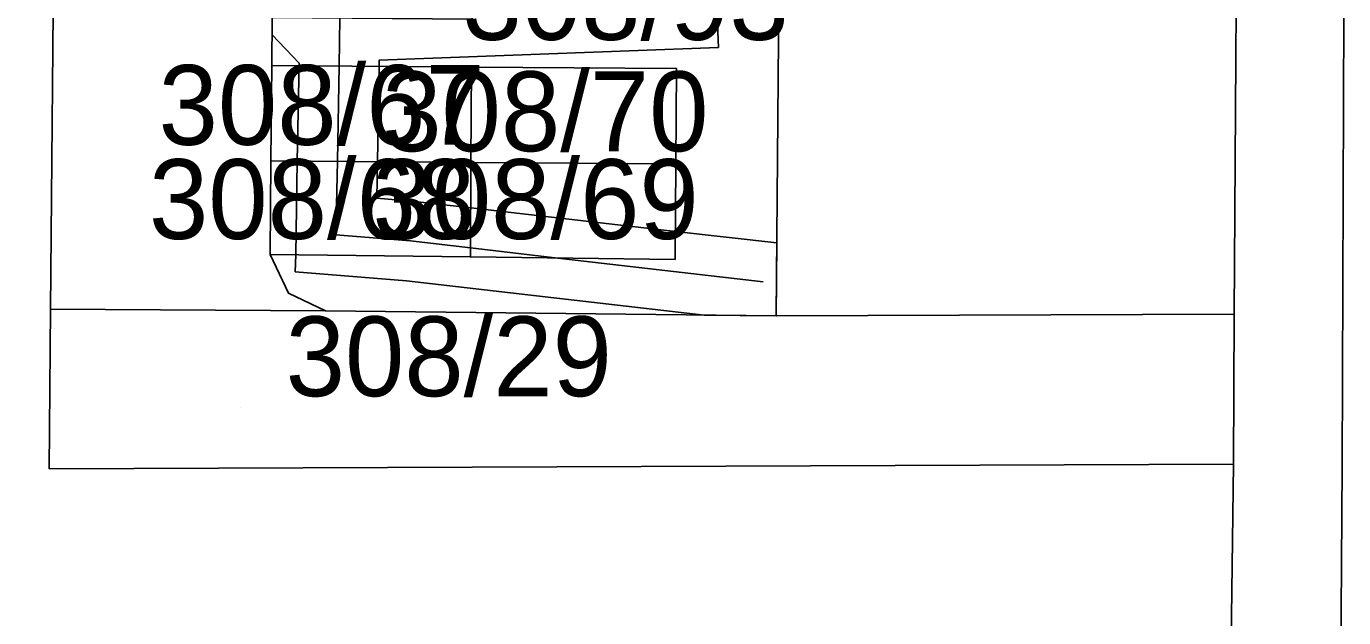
# Model space of a CAD drawing. Extents: x -263423 to -261326, y -1240067 to -1237864.
# Drawn here: x -263139.93 to -263106.91, y -1239228.86 to -1239214.04 of the extents above; entities that cross this region are included whole.
import ezdxf

# ---------------------------------------------------------------- set-up
doc = ezdxf.new("R2010")
doc.units = 0
for name, color, linetype in [('body_kn', 7, 'Continuous'), ('kladpar_druhypozemkov', 7, 'Continuous'), ('kladpar_hranice', 7, 'Continuous'), ('kladpar_parcelnecisla', 7, 'Continuous'), ('kladpar_plochy', 7, 'Continuous'), ('tarchy_linie', 7, 'Continuous'), ('zappar_hrandruhpozemk', 7, 'Continuous')]:
    doc.layers.add(name, color=color, linetype=linetype)

msp = doc.modelspace()

# ---------------------------------------------------------------- linework, layer by layer
at = {"layer": 'body_kn'}
for p, q in [((-263133.77, -1239214.25), (-263133.77, -1239214.25)), ((-263122.58, -1239214.57), (-263122.58, -1239214.57)), ((-263133.78, -1239215.02), (-263133.78, -1239215.02)), ((-263133.78, -1239215.02), (-263133.78, -1239215.02)), ((-263133.09, -1239214.96), (-263133.09, -1239214.96)), ((-263132.09, -1239215.03), (-263132.09, -1239215.03)), ((-263131.09, -1239214.89), (-263131.09, -1239214.89)), ((-263131.09, -1239215.04), (-263131.09, -1239215.04)), ((-263128.77, -1239215.06), (-263128.77, -1239215.06)), ((-263128.77, -1239215.06), (-263128.77, -1239215.06)), ((-263123.63, -1239215.1), (-263123.63, -1239215.1)), ((-263133.8, -1239217.41), (-263133.8, -1239217.41)), ((-263133.8, -1239217.41), (-263133.8, -1239217.41)), ((-263133.14, -1239217.42), (-263133.14, -1239217.42)), ((-263132.13, -1239217.42), (-263132.13, -1239217.42)), ((-263131.13, -1239217.43), (-263131.13, -1239217.43)), ((-263128.79, -1239217.45), (-263128.79, -1239217.45)), ((-263128.79, -1239217.45), (-263128.79, -1239217.45)), ((-263123.65, -1239217.49), (-263123.65, -1239217.49)), ((-263131.15, -1239218.35), (-263131.15, -1239218.35)), ((-263130.2, -1239218.43), (-263130.2, -1239218.43)), ((-263128.79, -1239218.59), (-263128.79, -1239218.59)), ((-263132.17, -1239219.27), (-263132.17, -1239219.27)), ((-263130.3, -1239219.42), (-263130.3, -1239219.42)), ((-263123.66, -1239219.18), (-263123.66, -1239219.18)), ((-263121.12, -1239219.47), (-263121.12, -1239219.47)), ((-263133.82, -1239219.76), (-263133.82, -1239219.76)), ((-263133.18, -1239219.77), (-263133.18, -1239219.77)), ((-263128.8, -1239219.59), (-263128.8, -1239219.59)), ((-263128.8, -1239219.82), (-263128.8, -1239219.82)), ((-263126.61, -1239219.85), (-263126.61, -1239219.85)), ((-263123.67, -1239219.88), (-263123.67, -1239219.88)), ((-263133.19, -1239220.19), (-263133.19, -1239220.19)), ((-263130.4, -1239220.42), (-263130.4, -1239220.42)), ((-263121.46, -1239220.44), (-263121.46, -1239220.44)), ((-263133.36, -1239220.73), (-263133.36, -1239220.73)), ((-263139.33, -1239221.13), (-263139.33, -1239221.13)), ((-263132.43, -1239221.17), (-263132.43, -1239221.17)), ((-263122.94, -1239221.28), (-263122.94, -1239221.28)), ((-263121.13, -1239221.3), (-263121.13, -1239221.3)), ((-263109.65, -1239221.25), (-263109.65, -1239221.25)), ((-263109.65, -1239221.25), (-263109.65, -1239221.25)), ((-263109.67, -1239225.01), (-263109.67, -1239225.01)), ((-263109.67, -1239225.01), (-263109.67, -1239225.01)), ((-263106.94, -1239225.07), (-263106.94, -1239225.07)), ((-263139.36, -1239225.13), (-263139.36, -1239225.13))]:
    msp.add_line(p, q, dxfattribs=at)
at = {"layer": 'kladpar_druhypozemkov'}
for p, q in [((-263133.3, -1239216.16), (-263133.3, -1239216.16)), ((-263128.11, -1239215.96), (-263128.11, -1239215.96)), ((-263133.15, -1239218.61), (-263133.15, -1239218.61)), ((-263128.25, -1239218.56), (-263128.25, -1239218.56)), ((-263134.57, -1239223.6), (-263134.57, -1239223.6))]:
    msp.add_line(p, q, dxfattribs=at)
at = {"layer": 'kladpar_hranice'}
for points in [[(-263109.94, -1239245.97), (-263109.67, -1239225.01), (-263109.65, -1239221.25), (-263109.56, -1239207.16), (-263109.54, -1239204.81), (-263109.49, -1239191.74), (-263109.45, -1239177.44), (-263109.44, -1239175.46), (-263109.41, -1239167.25), (-263109.38, -1239162.9), (-263109.29, -1239148.8), (-263109.23, -1239138.98), (-263109.22, -1239136.74), (-263109.18, -1239130.59), (-263109.17, -1239129.29), (-263109.11, -1239122.06), (-263109.09, -1239120.08), (-263108.99, -1239107.41), (-263108.91, -1239098.07), (-263106.26, -1239098.89)], [(-263109.49, -1239191.74), (-263109.54, -1239204.81), (-263109.56, -1239207.16), (-263109.65, -1239221.25), (-263121.13, -1239221.3), (-263121.02, -1239207.43), (-263123.56, -1239207.42), (-263124.02, -1239207.42), (-263124.03, -1239210.07), (-263128.73, -1239210.05), (-263128.72, -1239207.96), (-263128.71, -1239205.56), (-263128.71, -1239204.75), (-263123.54, -1239204.77), (-263121.01, -1239204.78), (-263120.91, -1239191.08), (-263117.47, -1239191.07), (-263117.47, -1239191.68), (-263109.49, -1239191.74)], [(-263109.67, -1239225.01), (-263109.94, -1239245.97), (-263139.94, -1239245.69), (-263143.91, -1239245.67), (-263152.04, -1239245.64), (-263156.06, -1239245.62), (-263156.8, -1239245.62), (-263155.9, -1239221.05), (-263155.67, -1239214.9), (-263155.53, -1239210.69), (-263155.33, -1239204.65), (-263154.93, -1239204.65), (-263139.19, -1239204.71), (-263139.24, -1239210.86), (-263139.33, -1239221.13), (-263139.36, -1239225.13), (-263109.67, -1239225.01)], [(-263133.77, -1239213.82), (-263128.76, -1239213.86), (-263128.75, -1239212.43), (-263123.61, -1239212.47), (-263123.56, -1239207.42), (-263121.02, -1239207.43), (-263121.13, -1239221.3), (-263132.43, -1239221.17), (-263133.36, -1239220.73), (-263133.82, -1239219.76), (-263128.8, -1239219.82), (-263123.67, -1239219.88), (-263123.65, -1239217.49), (-263123.63, -1239215.1), (-263128.77, -1239215.06), (-263133.78, -1239215.02), (-263133.77, -1239213.82)], [(-263133.77, -1239213.82), (-263133.78, -1239215.02), (-263133.8, -1239217.41), (-263133.82, -1239219.76), (-263133.36, -1239220.73), (-263132.43, -1239221.17), (-263139.33, -1239221.13), (-263139.24, -1239210.86)], [(-263133.78, -1239215.02), (-263128.77, -1239215.06), (-263128.79, -1239217.45), (-263133.8, -1239217.41), (-263133.78, -1239215.02)], [(-263128.77, -1239215.06), (-263123.63, -1239215.1), (-263123.65, -1239217.49), (-263128.79, -1239217.45), (-263128.77, -1239215.06)], [(-263133.8, -1239217.41), (-263128.79, -1239217.45), (-263128.8, -1239219.82), (-263133.82, -1239219.76), (-263133.8, -1239217.41)], [(-263128.79, -1239217.45), (-263123.65, -1239217.49), (-263123.67, -1239219.88), (-263128.8, -1239219.82), (-263128.79, -1239217.45)], [(-263109.65, -1239221.25), (-263109.67, -1239225.01), (-263139.36, -1239225.13), (-263139.33, -1239221.13), (-263132.43, -1239221.17), (-263121.13, -1239221.3), (-263109.65, -1239221.25)]]:
    msp.add_lwpolyline(points, dxfattribs=at)
at = {"layer": 'kladpar_plochy'}
for points in [[(-263109.94, -1239245.97), (-263109.67, -1239225.01), (-263109.65, -1239221.25), (-263109.56, -1239207.16), (-263109.54, -1239204.81), (-263109.49, -1239191.74), (-263109.45, -1239177.44), (-263109.44, -1239175.46), (-263109.41, -1239167.25), (-263109.38, -1239162.9), (-263109.29, -1239148.8), (-263109.23, -1239138.98), (-263109.22, -1239136.74), (-263109.18, -1239130.59), (-263109.17, -1239129.29), (-263109.11, -1239122.06), (-263109.09, -1239120.08), (-263108.99, -1239107.41), (-263108.91, -1239098.07), (-263106.26, -1239098.89)], [(-263133.77, -1239213.82), (-263133.78, -1239215.02), (-263133.8, -1239217.41), (-263133.82, -1239219.76), (-263133.36, -1239220.73), (-263132.43, -1239221.17), (-263139.33, -1239221.13), (-263139.24, -1239210.86)]]:
    msp.add_lwpolyline(points, dxfattribs=at)
for points in [[(-263109.49, -1239191.74), (-263109.54, -1239204.81), (-263109.56, -1239207.16), (-263109.65, -1239221.25), (-263121.13, -1239221.3), (-263121.02, -1239207.43), (-263123.56, -1239207.42), (-263124.02, -1239207.42), (-263124.03, -1239210.07), (-263128.73, -1239210.05), (-263128.72, -1239207.96), (-263128.71, -1239205.56), (-263128.71, -1239204.75), (-263123.54, -1239204.77), (-263121.01, -1239204.78), (-263120.91, -1239191.08), (-263117.47, -1239191.07), (-263117.47, -1239191.68)], [(-263109.67, -1239225.01), (-263109.94, -1239245.97), (-263139.94, -1239245.69), (-263143.91, -1239245.67), (-263152.04, -1239245.64), (-263156.06, -1239245.62), (-263156.8, -1239245.62), (-263155.9, -1239221.05), (-263155.67, -1239214.9), (-263155.53, -1239210.69), (-263155.33, -1239204.65), (-263154.93, -1239204.65), (-263139.19, -1239204.71), (-263139.24, -1239210.86), (-263139.33, -1239221.13), (-263139.36, -1239225.13)], [(-263133.77, -1239213.82), (-263128.76, -1239213.86), (-263128.75, -1239212.43), (-263123.61, -1239212.47), (-263123.56, -1239207.42), (-263121.02, -1239207.43), (-263121.13, -1239221.3), (-263132.43, -1239221.17), (-263133.36, -1239220.73), (-263133.82, -1239219.76), (-263128.8, -1239219.82), (-263123.67, -1239219.88), (-263123.65, -1239217.49), (-263123.63, -1239215.1), (-263128.77, -1239215.06), (-263133.78, -1239215.02)], [(-263133.78, -1239215.02), (-263128.77, -1239215.06), (-263128.79, -1239217.45), (-263133.8, -1239217.41)], [(-263128.77, -1239215.06), (-263123.63, -1239215.1), (-263123.65, -1239217.49), (-263128.79, -1239217.45)], [(-263133.8, -1239217.41), (-263128.79, -1239217.45), (-263128.8, -1239219.82), (-263133.82, -1239219.76)], [(-263128.79, -1239217.45), (-263123.65, -1239217.49), (-263123.67, -1239219.88), (-263128.8, -1239219.82)], [(-263109.65, -1239221.25), (-263109.67, -1239225.01), (-263139.36, -1239225.13), (-263139.33, -1239221.13), (-263132.43, -1239221.17), (-263121.13, -1239221.3)]]:
    msp.add_lwpolyline(points, close=True, dxfattribs=at)
at = {"layer": 'tarchy_linie'}
for points in [[(-263131.88, -1239204.03), (-263131.91, -1239205.53), (-263131.95, -1239207.93), (-263132, -1239210.33), (-263132.07, -1239213.83), (-263132.09, -1239215.03), (-263132.13, -1239217.42), (-263132.17, -1239219.27), (-263130.3, -1239219.42), (-263128.8, -1239219.59), (-263126.61, -1239219.85), (-263121.46, -1239220.44)], [(-263122.66, -1239212.57), (-263122.58, -1239214.57), (-263131.09, -1239214.89), (-263131.09, -1239215.04), (-263131.13, -1239217.43), (-263131.15, -1239218.35), (-263130.2, -1239218.43), (-263128.79, -1239218.59), (-263123.66, -1239219.18), (-263121.12, -1239219.47), (-263121.13, -1239221.3), (-263122.94, -1239221.28), (-263130.4, -1239220.42), (-263133.19, -1239220.19), (-263133.18, -1239219.77), (-263133.14, -1239217.42), (-263133.09, -1239214.96), (-263133.77, -1239214.25), (-263133.77, -1239213.82)]]:
    msp.add_lwpolyline(points, dxfattribs=at)
at = {"layer": 'zappar_hrandruhpozemk'}
msp.add_lwpolyline([(-263106.87, -1239204.61), (-263106.94, -1239225.07), (-263107, -1239233.58), (-263106.78, -1239240.96), (-263107.51, -1239274.05), (-263108.24, -1239310.13)], dxfattribs=at)

# ---------------------------------------------------------------- texts
at = {"layer": 'kladpar_parcelnecisla'}
for s, p in [('308/93', (-263128.998, -1239214.38)), ('308/67', (-263136.618, -1239217.01)), ('308/70', (-263131.01, -1239217.17)), ('308/68', (-263136.859, -1239219.37)), ('308/69', (-263131.255, -1239219.37)), ('308/29', (-263133.432, -1239223.31))]:
    msp.add_text(s, height=2, dxfattribs=at).set_placement(p)

doc.saveas('drawing.dxf')
